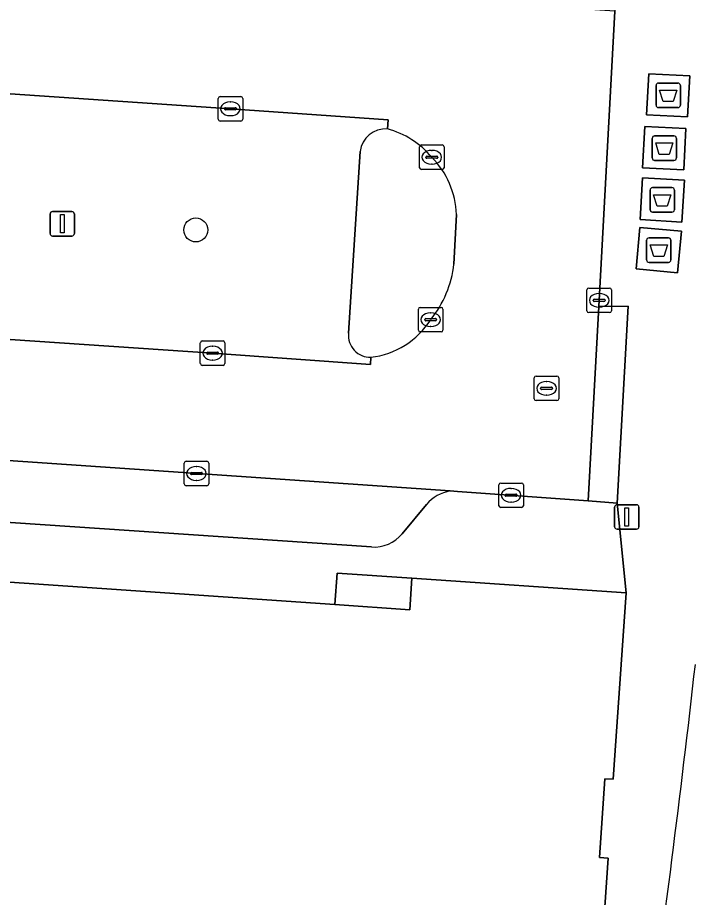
# Model space of a CAD drawing. Extents: x 161848 to 162726, y 385382 to 386521.
# Drawn here: x 161964.65 to 161992.31, y 385426.12 to 385462.04 of the extents above; entities that cross this region are included whole.
import ezdxf

# ---------------------------------------------------------------- set-up
doc = ezdxf.new("R2010")
doc.units = 0
for name, color, linetype in [('IMGEO_Afval_apart_plaats', 7, 'Continuous'), ('IMGEO_Boom', 7, 'Continuous'), ('IMGEO_Fietspad_gesloten', 7, 'Continuous'), ('IMGEO_Kolk', 7, 'Continuous'), ('IMGEO_Lichtmast', 7, 'Continuous'), ('IMGEO_Pand', 7, 'Continuous'), ('IMGEO_Parkeervlak_open', 7, 'Continuous'), ('IMGEO_Rijbaan_lokaal_open', 7, 'Continuous'), ('IMGEO_Rioolput', 7, 'Continuous'), ('IMGEO_Verkeerseiland_open', 7, 'Continuous'), ('IMGEO_Voetpad_gesloten', 7, 'Continuous'), ('IMGEO_Voetpad_open', 7, 'Continuous')]:
    doc.layers.add(name, color=color, linetype=linetype)

msp = doc.modelspace()

# ---------------------------------------------------------------- linework, layer by layer
at = {"layer": 'IMGEO_Afval_apart_plaats'}
for p, q in [((161990.707, 385458.463), (161990.707, 385459.263)), ((161990.707, 385459.263), (161990.707, 385458.463)), ((161990.807, 385459.363), (161991.597, 385459.363)), ((161991.597, 385459.363), (161990.807, 385459.363)), ((161991.697, 385459.263), (161991.697, 385458.463)), ((161991.697, 385458.463), (161991.697, 385459.263)), ((161991.597, 385458.363), (161990.807, 385458.363)), ((161990.807, 385458.363), (161991.597, 385458.363)), ((161990.547, 385456.305), (161990.547, 385457.105)), ((161990.547, 385457.105), (161990.547, 385456.305)), ((161990.647, 385457.205), (161991.437, 385457.205)), ((161991.437, 385457.205), (161990.647, 385457.205)), ((161991.537, 385457.105), (161991.537, 385456.305)), ((161991.537, 385456.305), (161991.537, 385457.105)), ((161991.437, 385456.205), (161990.647, 385456.205)), ((161990.647, 385456.205), (161991.437, 385456.205)), ((161990.464, 385454.193), (161990.464, 385454.993)), ((161990.464, 385454.993), (161990.464, 385454.193)), ((161990.564, 385455.093), (161991.354, 385455.093)), ((161991.354, 385455.093), (161990.564, 385455.093)), ((161991.454, 385454.993), (161991.454, 385454.193)), ((161991.454, 385454.193), (161991.454, 385454.993)), ((161991.354, 385454.093), (161990.564, 385454.093)), ((161990.564, 385454.093), (161991.354, 385454.093)), ((161990.32, 385452.143), (161990.32, 385452.943)), ((161990.32, 385452.943), (161990.32, 385452.143)), ((161990.42, 385453.043), (161991.21, 385453.043)), ((161991.21, 385453.043), (161990.42, 385453.043)), ((161991.31, 385452.943), (161991.31, 385452.143)), ((161991.31, 385452.143), (161991.31, 385452.943)), ((161991.21, 385452.043), (161990.42, 385452.043)), ((161990.42, 385452.043), (161991.21, 385452.043))]:
    msp.add_line(p, q, dxfattribs=at)
for points in [[(161990.85, 385459.077), (161991.554, 385459.077), (161991.405, 385458.607), (161990.999, 385458.607), (161990.85, 385459.077)], [(161990.69, 385456.919), (161991.394, 385456.919), (161991.245, 385456.449), (161990.839, 385456.449), (161990.69, 385456.919)], [(161990.607, 385454.807), (161991.311, 385454.807), (161991.162, 385454.337), (161990.756, 385454.337), (161990.607, 385454.807)], [(161990.463, 385452.757), (161991.167, 385452.757), (161991.018, 385452.287), (161990.612, 385452.287), (161990.463, 385452.757)]]:
    msp.add_lwpolyline(points, dxfattribs=at)
for centre, start, end in [((161990.807, 385459.263), 90, 180), ((161990.807, 385459.263), 90, 180), ((161991.597, 385459.263), 0, 90), ((161991.597, 385459.263), 360, 90), ((161990.807, 385458.463), 180, 270), ((161990.807, 385458.463), 180, 270), ((161991.597, 385458.463), 270, 0), ((161991.597, 385458.463), 270, 0), ((161990.647, 385457.105), 90, 180), ((161990.647, 385457.105), 90, 180), ((161991.437, 385457.105), 0, 90), ((161991.437, 385457.105), 360, 90), ((161990.647, 385456.305), 180, 270), ((161990.647, 385456.305), 180, 270), ((161991.437, 385456.305), 270, 0), ((161991.437, 385456.305), 270, 0), ((161990.564, 385454.993), 90, 180), ((161990.564, 385454.993), 90, 180), ((161991.354, 385454.993), 0, 90), ((161991.354, 385454.993), 360, 90), ((161990.564, 385454.193), 180, 270), ((161990.564, 385454.193), 180, 270), ((161991.354, 385454.193), 270, 0), ((161991.354, 385454.193), 270, 0), ((161990.42, 385452.943), 90, 180), ((161990.42, 385452.943), 90, 180), ((161991.21, 385452.943), 0, 90), ((161991.21, 385452.943), 360, 90), ((161990.42, 385452.143), 180, 270), ((161990.42, 385452.143), 180, 270), ((161991.21, 385452.143), 270, 0), ((161991.21, 385452.143), 270, 0)]:
    msp.add_arc(centre, 0.1, start, end, dxfattribs=at)
at = {"layer": 'IMGEO_Boom'}
msp.add_circle((161971.921, 385453.367), 0.489, dxfattribs=at)
at = {"layer": 'IMGEO_Fietspad_gesloten'}
msp.add_arc((161438.162, 385498.11), 557.659, 351.91565, 353.56729, dxfattribs=at)
at = {"layer": 'IMGEO_Kolk'}
for p, q in [((161972.835, 385457.886), (161972.835, 385458.738)), ((161972.91, 385458.812), (161973.762, 385458.812)), ((161973.323, 385458.592), (161973.348, 385458.592)), ((161973.836, 385458.738), (161973.836, 385457.886)), ((161973.094, 385458.306), (161973.094, 385458.318)), ((161973.532, 385458.269), (161973.134, 385458.269)), ((161973.137, 385458.355), (161973.535, 385458.355)), ((161973.578, 385458.318), (161973.578, 385458.306)), ((161973.346, 385458.032), (161973.321, 385458.032)), ((161973.762, 385457.812), (161972.91, 385457.812)), ((161981.053, 385455.909), (161981.053, 385456.761)), ((161981.128, 385456.835), (161981.98, 385456.835)), ((161982.054, 385456.761), (161982.054, 385455.909)), ((161981.541, 385456.615), (161981.566, 385456.615)), ((161981.312, 385456.329), (161981.312, 385456.341)), ((161981.75, 385456.292), (161981.352, 385456.292)), ((161981.355, 385456.378), (161981.753, 385456.378)), ((161981.564, 385456.055), (161981.539, 385456.055)), ((161981.796, 385456.341), (161981.796, 385456.329)), ((161981.98, 385455.835), (161981.128, 385455.835)), ((161987.884, 385450.066), (161987.884, 385450.918)), ((161987.959, 385450.992), (161988.811, 385450.992)), ((161988.372, 385450.772), (161988.397, 385450.772)), ((161988.885, 385450.918), (161988.885, 385450.066)), ((161988.143, 385450.486), (161988.143, 385450.498)), ((161988.581, 385450.449), (161988.183, 385450.449)), ((161988.186, 385450.535), (161988.584, 385450.535)), ((161988.627, 385450.498), (161988.627, 385450.486)), ((161981.007, 385449.278), (161981.007, 385450.13)), ((161981.082, 385450.204), (161981.934, 385450.204)), ((161981.495, 385449.984), (161981.52, 385449.984)), ((161982.008, 385450.13), (161982.008, 385449.278)), ((161988.811, 385449.992), (161987.959, 385449.992)), ((161988.395, 385450.212), (161988.37, 385450.212)), ((161981.266, 385449.698), (161981.266, 385449.71)), ((161981.704, 385449.661), (161981.306, 385449.661)), ((161981.309, 385449.747), (161981.707, 385449.747)), ((161981.75, 385449.71), (161981.75, 385449.698)), ((161981.934, 385449.204), (161981.082, 385449.204)), ((161981.518, 385449.424), (161981.493, 385449.424)), ((161972.107, 385447.91), (161972.107, 385448.762)), ((161972.182, 385448.836), (161973.034, 385448.836)), ((161972.595, 385448.616), (161972.62, 385448.616)), ((161973.108, 385448.762), (161973.108, 385447.91)), ((161972.366, 385448.33), (161972.366, 385448.342)), ((161972.804, 385448.293), (161972.406, 385448.293)), ((161972.409, 385448.379), (161972.807, 385448.379)), ((161972.85, 385448.342), (161972.85, 385448.33)), ((161973.034, 385447.836), (161972.182, 385447.836)), ((161972.618, 385448.056), (161972.593, 385448.056)), ((161971.449, 385442.998), (161971.449, 385443.85)), ((161971.524, 385443.924), (161972.376, 385443.924)), ((161972.45, 385443.85), (161972.45, 385442.998)), ((161971.751, 385443.467), (161972.149, 385443.467)), ((161971.937, 385443.704), (161971.962, 385443.704)), ((161971.708, 385443.418), (161971.708, 385443.43)), ((161972.146, 385443.381), (161971.748, 385443.381)), ((161971.96, 385443.144), (161971.935, 385443.144)), ((161972.192, 385443.43), (161972.192, 385443.418)), ((161972.376, 385442.924), (161971.524, 385442.924)), ((161984.29, 385442.109), (161984.29, 385442.961)), ((161984.365, 385443.035), (161985.217, 385443.035)), ((161984.778, 385442.815), (161984.803, 385442.815)), ((161985.291, 385442.961), (161985.291, 385442.109)), ((161984.549, 385442.529), (161984.549, 385442.541)), ((161984.987, 385442.492), (161984.589, 385442.492)), ((161984.592, 385442.578), (161984.99, 385442.578)), ((161985.033, 385442.541), (161985.033, 385442.529)), ((161985.217, 385442.035), (161984.365, 385442.035)), ((161984.801, 385442.255), (161984.776, 385442.255))]:
    msp.add_line(p, q, dxfattribs=at)
for points in [[(161972.835, 385457.886), (161972.835, 385458.738)], [(161972.91, 385458.812), (161973.762, 385458.812)], [(161973.836, 385458.738), (161973.836, 385457.886)], [(161973.762, 385457.812), (161972.91, 385457.812)], [(161981.053, 385455.909), (161981.053, 385456.761)], [(161981.128, 385456.835), (161981.98, 385456.835)], [(161982.054, 385456.761), (161982.054, 385455.909)], [(161981.98, 385455.835), (161981.128, 385455.835)], [(161987.884, 385450.066), (161987.884, 385450.918)], [(161987.959, 385450.992), (161988.811, 385450.992)], [(161988.885, 385450.918), (161988.885, 385450.066)], [(161981.007, 385449.278), (161981.007, 385450.13)], [(161981.082, 385450.204), (161981.934, 385450.204)], [(161982.008, 385450.13), (161982.008, 385449.278)], [(161988.811, 385449.992), (161987.959, 385449.992)], [(161981.934, 385449.204), (161981.082, 385449.204)], [(161972.107, 385447.91), (161972.107, 385448.762)], [(161972.182, 385448.836), (161973.034, 385448.836)], [(161973.108, 385448.762), (161973.108, 385447.91)], [(161973.034, 385447.836), (161972.182, 385447.836)], [(161971.449, 385442.998), (161971.449, 385443.85)], [(161971.524, 385443.924), (161972.376, 385443.924)], [(161972.45, 385443.85), (161972.45, 385442.998)], [(161972.376, 385442.924), (161971.524, 385442.924)], [(161984.29, 385442.109), (161984.29, 385442.961)], [(161984.365, 385443.035), (161985.217, 385443.035)], [(161985.291, 385442.961), (161985.291, 385442.109)], [(161985.217, 385442.035), (161984.365, 385442.035)]]:
    msp.add_lwpolyline(points, dxfattribs=at)
for centre, radius, start, end in [((161972.912, 385458.736), 0.0765, 91.552, 178.448), ((161972.912, 385458.736), 0.0765, 91.552, 178.448), ((161973.76, 385458.736), 0.0765, 1.552, 88.448), ((161973.76, 385458.736), 0.0765, 1.552, 88.448), ((161973.134, 385458.315), 0.0403, 85.8775, 175.7526), ((161973.131, 385458.305), 0.0366, 178.938, 274.7102), ((161973.535, 385458.312), 0.043, 264.8664, 352.4533), ((161973.539, 385458.317), 0.0386, 1.7309, 96.639), ((161972.912, 385457.888), 0.0765, 181.552, 268.448), ((161972.912, 385457.888), 0.0765, 181.552, 268.448), ((161973.76, 385457.888), 0.0765, 271.552, 358.448), ((161973.76, 385457.888), 0.0765, 271.552, 358.448), ((161981.13, 385456.759), 0.0765, 91.552, 178.448), ((161981.13, 385456.759), 0.0765, 91.552, 178.448), ((161981.978, 385456.759), 0.0765, 1.552, 88.448), ((161981.978, 385456.759), 0.0765, 1.552, 88.448), ((161981.352, 385456.338), 0.0403, 85.8775, 175.7526), ((161981.349, 385456.328), 0.0366, 178.938, 274.7102), ((161981.753, 385456.335), 0.043, 264.8664, 352.4533), ((161981.757, 385456.34), 0.0386, 1.7309, 96.639), ((161981.13, 385455.911), 0.0765, 181.552, 268.448), ((161981.13, 385455.911), 0.0765, 181.552, 268.448), ((161981.978, 385455.911), 0.0765, 271.552, 358.448), ((161981.978, 385455.911), 0.0765, 271.552, 358.448), ((161987.961, 385450.916), 0.0765, 91.552, 178.448), ((161987.961, 385450.916), 0.0765, 91.552, 178.448), ((161988.809, 385450.916), 0.0765, 1.552, 88.448), ((161988.809, 385450.916), 0.0765, 1.552, 88.448), ((161988.183, 385450.495), 0.0403, 85.8775, 175.7526), ((161988.18, 385450.485), 0.0366, 178.938, 274.7102), ((161988.584, 385450.492), 0.043, 264.8664, 352.4533), ((161988.588, 385450.497), 0.0386, 1.7309, 96.639), ((161981.084, 385450.128), 0.0765, 91.552, 178.448), ((161981.084, 385450.128), 0.0765, 91.552, 178.448), ((161981.932, 385450.128), 0.0765, 1.552, 88.448), ((161981.932, 385450.128), 0.0765, 1.552, 88.448), ((161987.961, 385450.068), 0.0765, 181.552, 268.448), ((161987.961, 385450.068), 0.0765, 181.552, 268.448), ((161988.809, 385450.068), 0.0765, 271.552, 358.448), ((161988.809, 385450.068), 0.0765, 271.552, 358.448), ((161981.306, 385449.707), 0.0403, 85.8775, 175.7526), ((161981.303, 385449.697), 0.0366, 178.938, 274.7102), ((161981.707, 385449.704), 0.043, 264.8664, 352.4533), ((161981.711, 385449.709), 0.0386, 1.7309, 96.639), ((161981.084, 385449.28), 0.0765, 181.552, 268.448), ((161981.084, 385449.28), 0.0765, 181.552, 268.448), ((161981.932, 385449.28), 0.0765, 271.552, 358.448), ((161981.932, 385449.28), 0.0765, 271.552, 358.448), ((161972.184, 385448.76), 0.0765, 91.552, 178.448), ((161972.184, 385448.76), 0.0765, 91.552, 178.448), ((161973.032, 385448.76), 0.0765, 1.552, 88.448), ((161973.032, 385448.76), 0.0765, 1.552, 88.448), ((161972.406, 385448.339), 0.0403, 85.8775, 175.7526), ((161972.403, 385448.329), 0.0366, 178.938, 274.7102), ((161972.807, 385448.336), 0.043, 264.8664, 352.4533), ((161972.811, 385448.341), 0.0386, 1.7309, 96.639), ((161972.184, 385447.912), 0.0765, 181.552, 268.448), ((161972.184, 385447.912), 0.0765, 181.552, 268.448), ((161973.032, 385447.912), 0.0765, 271.552, 358.448), ((161973.032, 385447.912), 0.0765, 271.552, 358.448), ((161971.526, 385443.848), 0.0765, 91.552, 178.448), ((161971.526, 385443.848), 0.0765, 91.552, 178.448), ((161972.374, 385443.848), 0.0765, 1.552, 88.448), ((161972.374, 385443.848), 0.0765, 1.552, 88.448), ((161971.748, 385443.427), 0.0403, 85.8775, 175.7526), ((161972.153, 385443.429), 0.0386, 1.7309, 96.639), ((161971.745, 385443.417), 0.0366, 178.938, 274.7102), ((161972.149, 385443.424), 0.043, 264.8664, 352.4533), ((161971.526, 385443), 0.0765, 181.552, 268.448), ((161971.526, 385443), 0.0765, 181.552, 268.448), ((161972.374, 385443), 0.0765, 271.552, 358.448), ((161972.374, 385443), 0.0765, 271.552, 358.448), ((161984.367, 385442.959), 0.0765, 91.552, 178.448), ((161984.367, 385442.959), 0.0765, 91.552, 178.448), ((161985.215, 385442.959), 0.0765, 1.552, 88.448), ((161985.215, 385442.959), 0.0765, 1.552, 88.448), ((161984.589, 385442.538), 0.0403, 85.8775, 175.7526), ((161984.586, 385442.528), 0.0366, 178.938, 274.7102), ((161984.99, 385442.535), 0.043, 264.8664, 352.4533), ((161984.994, 385442.54), 0.0386, 1.7309, 96.639), ((161984.367, 385442.111), 0.0765, 181.552, 268.448), ((161984.367, 385442.111), 0.0765, 181.552, 268.448), ((161985.215, 385442.111), 0.0765, 271.552, 358.448), ((161985.215, 385442.111), 0.0765, 271.552, 358.448)]:
    msp.add_arc(centre, radius, start, end, dxfattribs=at)
for centre, major_axis, ratio, start_param, end_param in [((161973.322, 385458.312), (-0.387, 0.002), 0.722429, 4.712389, 7.853982), ((161973.347, 385458.312), (-0.39, 0.002), 0.717154, 1.570796, 4.712389), ((161981.54, 385456.335), (-0.387, 0.002), 0.722429, 4.712389, 7.853982), ((161981.565, 385456.335), (-0.39, 0.002), 0.717154, 1.570796, 4.712389), ((161988.371, 385450.492), (-0.387, 0.002), 0.722429, 4.712389, 7.853982), ((161988.396, 385450.492), (-0.39, 0.002), 0.717154, 1.570796, 4.712389), ((161981.494, 385449.704), (-0.387, 0.002), 0.722429, 4.712389, 7.853982), ((161981.519, 385449.704), (-0.39, 0.002), 0.717154, 1.570796, 4.712389), ((161972.594, 385448.336), (-0.387, 0.002), 0.722429, 4.712389, 7.853982), ((161972.619, 385448.336), (-0.39, 0.002), 0.717154, 1.570796, 4.712389), ((161971.936, 385443.424), (-0.387, 0.002), 0.722429, 4.712389, 7.853982), ((161971.961, 385443.424), (-0.39, 0.002), 0.717154, 1.570796, 4.712389), ((161984.777, 385442.535), (-0.387, 0.002), 0.722429, 4.712389, 7.853982), ((161984.802, 385442.535), (-0.39, 0.002), 0.717154, 1.570796, 4.712389)]:
    msp.add_ellipse(centre, major_axis=major_axis, ratio=ratio, start_param=start_param, end_param=end_param, dxfattribs=at)
at = {"layer": 'IMGEO_Lichtmast'}
for p, q in [((161965.977, 385453.219), (161965.977, 385454.019)), ((161965.977, 385454.019), (161965.977, 385453.219)), ((161966.077, 385454.119), (161966.867, 385454.119)), ((161966.867, 385454.119), (161966.077, 385454.119)), ((161966.967, 385454.019), (161966.967, 385453.219)), ((161966.967, 385453.219), (161966.967, 385454.019)), ((161966.867, 385453.119), (161966.077, 385453.119)), ((161966.077, 385453.119), (161966.867, 385453.119)), ((161989.015, 385441.251), (161989.015, 385442.051)), ((161989.015, 385442.051), (161989.015, 385441.251)), ((161989.115, 385442.151), (161989.905, 385442.151)), ((161989.905, 385442.151), (161989.115, 385442.151)), ((161990.005, 385442.051), (161990.005, 385441.251)), ((161990.005, 385441.251), (161990.005, 385442.051)), ((161989.905, 385441.151), (161989.115, 385441.151)), ((161989.115, 385441.151), (161989.905, 385441.151))]:
    msp.add_line(p, q, dxfattribs=at)
for points in [[(161966.397, 385453.994), (161966.547, 385453.994), (161966.547, 385453.244), (161966.397, 385453.244), (161966.397, 385453.994)], [(161989.435, 385442.026), (161989.585, 385442.026), (161989.585, 385441.276), (161989.435, 385441.276), (161989.435, 385442.026)]]:
    msp.add_lwpolyline(points, dxfattribs=at)
for centre, start, end in [((161966.077, 385454.019), 90, 180), ((161966.077, 385454.019), 90, 180), ((161966.867, 385454.019), 0, 90), ((161966.867, 385454.019), 360, 90), ((161966.077, 385453.219), 180, 270), ((161966.077, 385453.219), 180, 270), ((161966.867, 385453.219), 270, 0), ((161966.867, 385453.219), 270, 0), ((161989.115, 385442.051), 90, 180), ((161989.115, 385442.051), 90, 180), ((161989.905, 385442.051), 0, 90), ((161989.905, 385442.051), 360, 90), ((161989.115, 385441.251), 180, 270), ((161989.115, 385441.251), 180, 270), ((161989.905, 385441.251), 270, 0), ((161989.905, 385441.251), 270, 0)]:
    msp.add_arc(centre, 0.1, start, end, dxfattribs=at)
at = {"layer": 'IMGEO_Pand'}
msp.add_lwpolyline([(161954.89, 385422.261), (161988.226, 385419.978), (161988.756, 385427.717), (161988.399, 385427.742), (161988.62, 385430.964), (161988.961, 385430.94), (161989.482, 385438.553), (161980.74, 385439.151), (161980.651, 385437.863), (161977.598, 385438.072), (161963.511, 385439.037)], dxfattribs=at)
at = {"layer": 'IMGEO_Parkeervlak_open'}
for points in [[(161979.742, 385457.49), (161979.773, 385457.856), (161973.336, 385458.313), (161923.766, 385461.69), (161923.043, 385451.687), (161972.608, 385448.334), (161979.046, 385447.88), (161979.068, 385448.168)], [(161978.153, 385449.151), (161978.631, 385456.569)], [(161982.306, 385442.712), (161927.586, 385446.469)], [(161931.458, 385443.642), (161979.088, 385440.424)], [(161980.344, 385440.963), (161981.333, 385442.154)]]:
    msp.add_lwpolyline(points, dxfattribs=at)
for centre, radius, start, end in [((161979.666, 385456.451), 1.041, 85.8049, 173.5114), ((161979.046, 385449.065), 0.897, 174.4951, 271.4011), ((161982.572, 385441.12), 1.614, 99.4959, 140.1712), ((161979.19, 385441.919), 1.499, 266.101, 320.3512)]:
    msp.add_arc(centre, radius, start, end, dxfattribs=at)
at = {"layer": 'IMGEO_Rijbaan_lokaal_open'}
msp.add_lwpolyline([(161989.02, 385462.302), (161973.719, 385463.339), (161924.082, 385466.568), (161926.246, 385500), (161926.302, 385500.859), (161921.48, 385501.182), (161920.322, 385501.259), (161920.255, 385500), (161916.98, 385450.354), (161916.773, 385447.176), (161920.699, 385446.942), (161927.586, 385446.469), (161982.306, 385442.712), (161982.6, 385442.692), (161987.941, 385442.31), (161988.372, 385450.247)], close=True, dxfattribs=at)
for points in [[(161979.068, 385448.168), (161979.046, 385447.88), (161972.608, 385448.334), (161923.043, 385451.687), (161923.766, 385461.69), (161973.336, 385458.313), (161979.773, 385457.856), (161979.742, 385457.49)], [(161982.559, 385454.001), (161982.458, 385451.973)]]:
    msp.add_lwpolyline(points, dxfattribs=at)
for centre, radius, start, end in [((161978.818, 385454.041), 3.571, 39.9748, 74.9969), ((161979.049, 385453.873), 3.512, 2.0895, 44.5031), ((161978.089, 385452.469), 4.397, 321.04, 353.5232), ((161978.671, 385451.505), 3.361, 276.7899, 327.5916)]:
    msp.add_arc(centre, radius, start, end, dxfattribs=at)
at = {"layer": 'IMGEO_Rioolput'}
for p, q in [((161985.735, 385446.475), (161985.735, 385447.327)), ((161985.81, 385447.401), (161986.662, 385447.401)), ((161986.223, 385447.181), (161986.248, 385447.181)), ((161986.736, 385447.327), (161986.736, 385446.475)), ((161985.994, 385446.895), (161985.994, 385446.907)), ((161986.432, 385446.858), (161986.034, 385446.858)), ((161986.037, 385446.944), (161986.435, 385446.944)), ((161986.478, 385446.907), (161986.478, 385446.895)), ((161986.662, 385446.401), (161985.81, 385446.401)), ((161986.246, 385446.621), (161986.221, 385446.621))]:
    msp.add_line(p, q, dxfattribs=at)
for points in [[(161985.735, 385446.475), (161985.735, 385447.327)], [(161985.81, 385447.401), (161986.662, 385447.401)], [(161986.736, 385447.327), (161986.736, 385446.475)], [(161986.662, 385446.401), (161985.81, 385446.401)]]:
    msp.add_lwpolyline(points, dxfattribs=at)
for centre, radius, start, end in [((161985.812, 385447.325), 0.0765, 91.552, 178.448), ((161985.812, 385447.325), 0.0765, 91.552, 178.448), ((161986.66, 385447.325), 0.0765, 1.552, 88.448), ((161986.66, 385447.325), 0.0765, 1.552, 88.448), ((161986.034, 385446.904), 0.0403, 85.8775, 175.7526), ((161986.031, 385446.894), 0.0366, 178.938, 274.7102), ((161986.435, 385446.901), 0.043, 264.8664, 352.4533), ((161986.439, 385446.906), 0.0386, 1.7309, 96.639), ((161985.812, 385446.477), 0.0765, 181.552, 268.448), ((161985.812, 385446.477), 0.0765, 181.552, 268.448), ((161986.66, 385446.477), 0.0765, 271.552, 358.448), ((161986.66, 385446.477), 0.0765, 271.552, 358.448)]:
    msp.add_arc(centre, radius, start, end, dxfattribs=at)
for centre, major_axis, ratio, start_param, end_param in [((161986.222, 385446.901), (-0.387, 0.002), 0.722429, 4.712389, 7.853982), ((161986.247, 385446.901), (-0.39, 0.002), 0.717154, 1.570796, 4.712389)]:
    msp.add_ellipse(centre, major_axis=major_axis, ratio=ratio, start_param=start_param, end_param=end_param, dxfattribs=at)
at = {"layer": 'IMGEO_Verkeerseiland_open'}
for points in [[(161978.631, 385456.569), (161978.153, 385449.151)], [(161982.458, 385451.973), (161982.559, 385454.001)]]:
    msp.add_lwpolyline(points, dxfattribs=at)
for centre, radius, start, end in [((161979.666, 385456.451), 1.041, 85.8049, 173.5114), ((161978.818, 385454.041), 3.571, 39.9748, 74.9969), ((161979.049, 385453.873), 3.512, 2.0895, 44.5031), ((161978.089, 385452.469), 4.397, 321.04, 353.5232), ((161978.671, 385451.505), 3.361, 276.7899, 327.5916), ((161979.046, 385449.065), 0.897, 174.4951, 271.4011)]:
    msp.add_arc(centre, radius, start, end, dxfattribs=at)
at = {"layer": 'IMGEO_Voetpad_gesloten'}
for points in [[(161992.084, 385459.654), (161990.413, 385459.746), (161990.321, 385458.072), (161991.992, 385457.98)], [(161991.926, 385457.505), (161990.243, 385457.59), (161990.158, 385455.904), (161991.841, 385455.819)], [(161991.866, 385455.396), (161990.153, 385455.498), (161990.051, 385453.789), (161991.764, 385453.687)], [(161991.742, 385453.313), (161990.048, 385453.472), (161989.889, 385451.774), (161991.583, 385451.615)]]:
    msp.add_lwpolyline(points, close=True, dxfattribs=at)
at = {"layer": 'IMGEO_Voetpad_open'}
for points in [[(161992.735, 385441.913), (161995.132, 385475.887), (161995.227, 385477.289), (161993.484, 385478.14), (161992.755, 385467.369), (161989.304, 385467.593), (161989.02, 385462.302), (161988.372, 385450.247), (161989.568, 385450.25), (161989.119, 385442.212), (161989.482, 385438.553), (161988.961, 385430.94), (161988.62, 385430.964), (161988.399, 385427.742), (161988.756, 385427.717), (161988.226, 385419.978), (161987.589, 385417.61), (161987.351, 385416.607), (161986.164, 385412.784)], [(161927.586, 385446.469), (161920.699, 385446.942), (161920.48, 385443.216), (161925.505, 385442.926), (161926.96, 385442.825), (161953.142, 385441.032), (161953.055, 385439.753), (161956.298, 385439.531), (161956.423, 385441.348), (161963.636, 385440.854), (161963.511, 385439.037), (161977.598, 385438.072), (161977.686, 385439.361), (161980.74, 385439.151), (161989.482, 385438.553), (161989.119, 385442.212)], [(161979.088, 385440.424), (161931.458, 385443.642)], [(161989.119, 385442.212), (161987.941, 385442.31), (161982.6, 385442.692), (161982.306, 385442.712)], [(161981.333, 385442.154), (161980.344, 385440.963)]]:
    msp.add_lwpolyline(points, dxfattribs=at)
for points in [[(161990.321, 385458.072), (161990.413, 385459.746), (161992.084, 385459.654), (161991.992, 385457.98)], [(161990.158, 385455.904), (161990.243, 385457.59), (161991.926, 385457.505), (161991.841, 385455.819)], [(161990.051, 385453.789), (161990.153, 385455.498), (161991.866, 385455.396), (161991.764, 385453.687)], [(161989.889, 385451.774), (161990.048, 385453.472), (161991.742, 385453.313), (161991.583, 385451.615)], [(161989.119, 385442.212), (161989.568, 385450.25), (161988.372, 385450.247), (161987.941, 385442.31)], [(161977.598, 385438.072), (161980.651, 385437.863), (161980.74, 385439.151), (161977.686, 385439.361)]]:
    msp.add_lwpolyline(points, close=True, dxfattribs=at)
for centre, radius, start, end in [((161982.572, 385441.12), 1.614, 99.4959, 140.1712), ((161979.19, 385441.919), 1.499, 266.101, 320.3512), ((161438.162, 385498.11), 557.659, 351.91565, 353.56729)]:
    msp.add_arc(centre, radius, start, end, dxfattribs=at)

doc.saveas('drawing.dxf')
